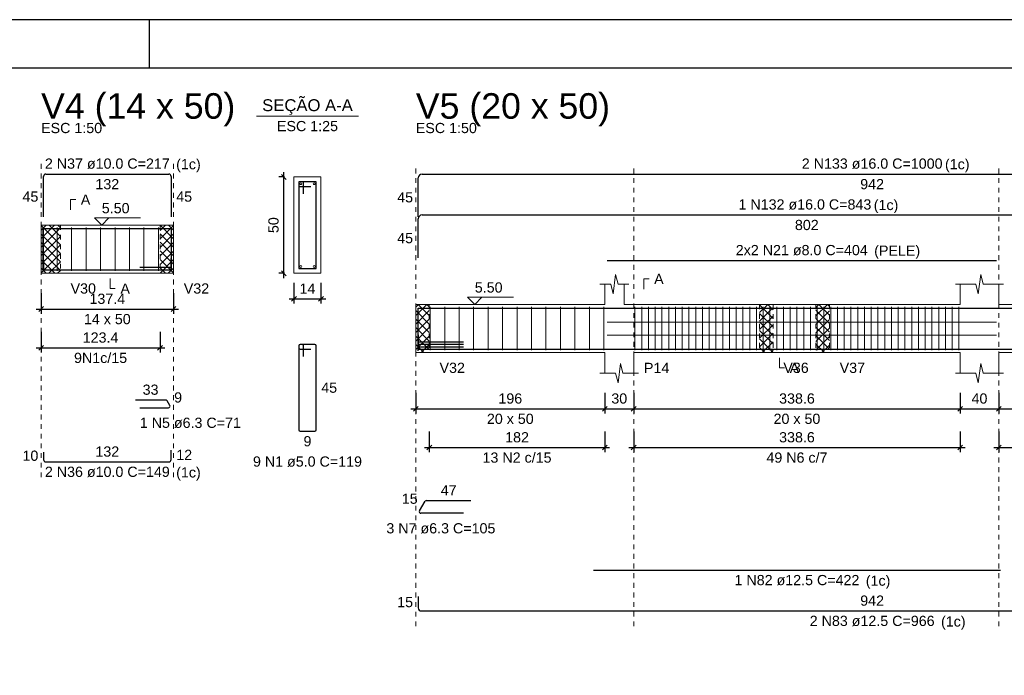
# Model space of a CAD drawing. Header units: millimetres. Extents: x 10 to 1250, y -62 to 528.
# Tile 812 of 909: x 710 to 731, y 178 to 192. Entities that reach past the tile are written whole.
import ezdxf

# ---------------------------------------------------------------- set-up
doc = ezdxf.new("R2010")
doc.units = ezdxf.units.MM
doc.header["$LTSCALE"] = 0.05
doc.linetypes.add('DOT', pattern=[6.35, 0, -6.35])
for name, color, linetype, lineweight in [('Descrição da armadura', 7, 'Continuous', 5), ('DT-Arm complementar', 5, 'Continuous', 5), ('DT-Barras na forma', 2, 'Continuous', 30), ('DT-Barras no corte', 5, 'Continuous', 5), ('DT-Barras rebatidas', 2, 'Continuous', 30), ('DT-Cotas', 9, 'Continuous', 5), ('DT-Forma', 5, 'Continuous', 5), ('DT-Hachura intersecção vigas', 9, 'Continuous', 5), ('DT-Pontilhado', 9, 'DOT', 5), ('DT-Textos', 7, 'Continuous', 5), ('DT-Título', 3, 'Continuous', 20), ('Textos armaduras', 7, 'Continuous', 5)]:
    doc.layers.add(name, color=color, linetype=linetype, lineweight=lineweight)
doc.layers.add('FOLHA_PADRÃO', color=7, linetype='Continuous')
doc.styles.add('Arial', font='arial.ttf')
doc.styles.get("Standard").update_dxf_attribs({"font": 'arial.ttf'})
doc.dimstyles.new('UM_25.000000', dxfattribs={"dimtxt": 0.18, "dimasz": 0.1, "dimexe": 0.1, "dimexo": 0.2, "dimgap": 0, "dimtad": 1, "dimtih": 1, "dimtoh": 1, "dimdec": 1, "dimlfac": 25, "dimzin": 0, "dimdsep": 46, "dimtxsty": 'Standard', "dimcen": 0.09, "dimdle": 0.1, "dimadec": 1, "dimazin": 2, "dimtfac": 1, "dimtdec": 4, "dimtofl": 0, "dimtmove": 0, "dimatfit": 3, "dimfxl": 1, "dimtolj": 1, "dimarcsym": 0})
doc.dimstyles.new('UM_50.000000', dxfattribs={"dimtxt": 0.18, "dimasz": 0.1, "dimexe": 0.1, "dimexo": 0.2, "dimgap": 0.1, "dimtad": 1, "dimdec": 1, "dimlfac": 50, "dimzin": 0, "dimdsep": 46, "dimtxsty": 'Standard', "dimblk": 'OBLIQUE', "dimcen": 0.09, "dimdle": 0.1, "dimadec": 1, "dimazin": 2, "dimtfac": 1, "dimtdec": 1, "dimtofl": 0, "dimtmove": 0, "dimatfit": 3, "dimldrblk": 'OBLIQUE', "dimfxl": 1, "dimtolj": 1, "dimarcsym": 1})
pattern_1 = [(45, (633.16522, 194.65806), (-0.08838835, 0.08838835), []), (135, (633.16522, 194.65806), (-0.08838835, -0.08838835), [])]

# ---------------------------------------------------------------- blocks, each defined once
blk = doc.blocks.new('_Oblique')
at = {"color": 0, "linetype": 'ByBlock', "lineweight": -2}
blk.add_line((-0.5, -0.5), (0.5, 0.5), dxfattribs=at)
blk = doc.blocks.new('*D1866')
at = {"layer": 'Defpoints', "color": 0, "transparency": 16777216}
for p in [(710.9, 186.609), (713.648, 186.609), (713.648, 186.079)]:
    blk.add_point(p, dxfattribs=at)
at = {"layer": 'DT-Cotas', "color": 0, "lineweight": -2, "transparency": 16777216}
for p, q in [((710.9, 186.409), (710.9, 185.979)), ((713.648, 186.409), (713.648, 185.979)), ((710.8, 186.079), (713.748, 186.079))]:
    blk.add_line(p, q, dxfattribs=at)
at = {"layer": 'DT-Cotas', "color": 0, "lineweight": -2, "transparency": 16777216, "xscale": 0.1, "yscale": 0.1, "zscale": 0.1, "rotation": 180}
blk.add_blockref('_Oblique', (710.9, 186.079), dxfattribs=at)
at = {"layer": 'DT-Cotas', "color": 0, "lineweight": -2, "transparency": 16777216, "xscale": 0.1, "yscale": 0.1, "zscale": 0.1}
blk.add_blockref('_Oblique', (713.648, 186.079), dxfattribs=at)
at = {"layer": 'DT-Cotas', "transparency": 16777216, "insert": (712.274, 186.291), "char_height": 0.2118, "attachment_point": 5, "rotation": 0.0057, "style": 'Arial'}
blk.add_mtext('\\A1;137.4', dxfattribs=at)
blk = doc.blocks.new('*D1867')
at = {"layer": 'Defpoints', "color": 0, "transparency": 16777216}
for p in [(710.9, 185.804), (713.368, 185.804), (713.368, 185.274)]:
    blk.add_point(p, dxfattribs=at)
at = {"layer": 'DT-Cotas', "color": 0, "lineweight": -2, "transparency": 16777216}
for p, q in [((710.9, 185.604), (710.9, 185.174)), ((713.368, 185.604), (713.368, 185.174)), ((710.8, 185.274), (713.468, 185.274))]:
    blk.add_line(p, q, dxfattribs=at)
at = {"layer": 'DT-Cotas', "color": 0, "lineweight": -2, "transparency": 16777216, "xscale": 0.1, "yscale": 0.1, "zscale": 0.1, "rotation": 180}
blk.add_blockref('_Oblique', (710.9, 185.274), dxfattribs=at)
at = {"layer": 'DT-Cotas', "color": 0, "lineweight": -2, "transparency": 16777216, "xscale": 0.1, "yscale": 0.1, "zscale": 0.1}
blk.add_blockref('_Oblique', (713.368, 185.274), dxfattribs=at)
at = {"layer": 'DT-Cotas', "transparency": 16777216, "insert": (712.134, 185.486), "char_height": 0.2118, "attachment_point": 5, "rotation": 0.0057, "style": 'Arial'}
blk.add_mtext('\\A1;123.4', dxfattribs=at)
blk = doc.blocks.new('*D1868')
at = {"layer": 'Defpoints', "color": 0, "transparency": 16777216}
for p in [(715.934, 188.82), (716.146, 188.82), (716.146, 186.82)]:
    blk.add_point(p, dxfattribs=at)
at = {"layer": 'DT-Cotas', "color": 0, "lineweight": -2, "transparency": 16777216}
for p, q in [((715.934, 186.72), (715.934, 188.92)), ((715.946, 188.82), (715.834, 188.82)), ((715.946, 186.82), (715.834, 186.82))]:
    blk.add_line(p, q, dxfattribs=at)
at = {"layer": 'DT-Cotas', "color": 0, "lineweight": -2, "transparency": 16777216, "xscale": 0.1, "yscale": 0.1, "zscale": 0.1}
for p, rotation in [((715.934, 188.82), 90), ((715.934, 186.82), 270)]:
    blk.add_blockref('_Oblique', p, dxfattribs=dict(at, rotation=rotation))
at = {"layer": 'DT-Cotas', "transparency": 16777216, "insert": (715.722, 187.82), "char_height": 0.2118, "attachment_point": 5, "rotation": 90, "style": 'Arial'}
blk.add_mtext('\\A1;50', dxfattribs=at)
blk = doc.blocks.new('*D1869')
at = {"layer": 'Defpoints', "color": 0, "transparency": 16777216}
for p in [(716.146, 186.82), (716.706, 186.82), (716.706, 186.291)]:
    blk.add_point(p, dxfattribs=at)
at = {"layer": 'DT-Cotas', "color": 0, "lineweight": -2, "transparency": 16777216}
for p, q in [((716.146, 186.62), (716.146, 186.191)), ((716.706, 186.62), (716.706, 186.191)), ((716.046, 186.291), (716.806, 186.291))]:
    blk.add_line(p, q, dxfattribs=at)
at = {"layer": 'DT-Cotas', "color": 0, "lineweight": -2, "transparency": 16777216, "xscale": 0.1, "yscale": 0.1, "zscale": 0.1, "rotation": 180}
blk.add_blockref('_Oblique', (716.146, 186.291), dxfattribs=at)
at = {"layer": 'DT-Cotas', "color": 0, "lineweight": -2, "transparency": 16777216, "xscale": 0.1, "yscale": 0.1, "zscale": 0.1}
blk.add_blockref('_Oblique', (716.706, 186.291), dxfattribs=at)
at = {"layer": 'DT-Cotas', "transparency": 16777216, "insert": (716.426, 186.503), "char_height": 0.2118, "attachment_point": 5, "rotation": 0.0057, "style": 'Arial'}
blk.add_mtext('\\A1;14', dxfattribs=at)
blk = doc.blocks.new('*D1870')
at = {"layer": 'Defpoints', "color": 0, "transparency": 16777216}
for p in [(718.673, 184.539), (722.593, 184.539), (722.593, 184.009)]:
    blk.add_point(p, dxfattribs=at)
at = {"layer": 'DT-Cotas', "color": 0, "lineweight": -2, "transparency": 16777216}
for p, q in [((718.673, 184.339), (718.673, 183.909)), ((722.593, 184.339), (722.593, 183.909)), ((718.573, 184.009), (722.693, 184.009))]:
    blk.add_line(p, q, dxfattribs=at)
at = {"layer": 'DT-Cotas', "color": 0, "lineweight": -2, "transparency": 16777216, "xscale": 0.1, "yscale": 0.1, "zscale": 0.1, "rotation": 180}
blk.add_blockref('_Oblique', (718.673, 184.009), dxfattribs=at)
at = {"layer": 'DT-Cotas', "color": 0, "lineweight": -2, "transparency": 16777216, "xscale": 0.1, "yscale": 0.1, "zscale": 0.1}
blk.add_blockref('_Oblique', (722.593, 184.009), dxfattribs=at)
at = {"layer": 'DT-Cotas', "transparency": 16777216, "insert": (720.633, 184.221), "char_height": 0.2118, "attachment_point": 5, "rotation": 0.0057, "style": 'Arial'}
blk.add_mtext('\\A1;196', dxfattribs=at)
blk = doc.blocks.new('*D1871')
at = {"layer": 'Defpoints', "color": 0, "transparency": 16777216}
for p in [(722.593, 184.539), (723.193, 184.539), (723.193, 184.009)]:
    blk.add_point(p, dxfattribs=at)
at = {"layer": 'DT-Cotas', "color": 0, "lineweight": -2, "transparency": 16777216}
for p, q in [((722.593, 184.339), (722.593, 183.909)), ((723.193, 184.339), (723.193, 183.909)), ((722.493, 184.009), (723.293, 184.009))]:
    blk.add_line(p, q, dxfattribs=at)
at = {"layer": 'DT-Cotas', "color": 0, "lineweight": -2, "transparency": 16777216, "xscale": 0.1, "yscale": 0.1, "zscale": 0.1, "rotation": 180}
blk.add_blockref('_Oblique', (722.593, 184.009), dxfattribs=at)
at = {"layer": 'DT-Cotas', "color": 0, "lineweight": -2, "transparency": 16777216, "xscale": 0.1, "yscale": 0.1, "zscale": 0.1}
blk.add_blockref('_Oblique', (723.193, 184.009), dxfattribs=at)
at = {"layer": 'DT-Cotas', "transparency": 16777216, "insert": (722.893, 184.221), "char_height": 0.2118, "attachment_point": 5, "rotation": 0.0057, "style": 'Arial'}
blk.add_mtext('\\A1;30', dxfattribs=at)
blk = doc.blocks.new('*D1872')
at = {"layer": 'Defpoints', "color": 0, "transparency": 16777216}
for p in [(723.193, 184.539), (729.965, 184.539), (729.965, 184.009)]:
    blk.add_point(p, dxfattribs=at)
at = {"layer": 'DT-Cotas', "color": 0, "lineweight": -2, "transparency": 16777216}
for p, q in [((723.193, 184.339), (723.193, 183.909)), ((729.965, 184.339), (729.965, 183.909)), ((723.093, 184.009), (730.065, 184.009))]:
    blk.add_line(p, q, dxfattribs=at)
at = {"layer": 'DT-Cotas', "color": 0, "lineweight": -2, "transparency": 16777216, "xscale": 0.1, "yscale": 0.1, "zscale": 0.1, "rotation": 180}
blk.add_blockref('_Oblique', (723.193, 184.009), dxfattribs=at)
at = {"layer": 'DT-Cotas', "color": 0, "lineweight": -2, "transparency": 16777216, "xscale": 0.1, "yscale": 0.1, "zscale": 0.1}
blk.add_blockref('_Oblique', (729.965, 184.009), dxfattribs=at)
at = {"layer": 'DT-Cotas', "transparency": 16777216, "insert": (726.579, 184.221), "char_height": 0.2118, "attachment_point": 5, "rotation": 0.0057, "style": 'Arial'}
blk.add_mtext('\\A1;338.6', dxfattribs=at)
blk = doc.blocks.new('*D1873')
at = {"layer": 'Defpoints', "color": 0, "transparency": 16777216}
for p in [(729.965, 184.539), (730.765, 184.539), (730.765, 184.009)]:
    blk.add_point(p, dxfattribs=at)
at = {"layer": 'DT-Cotas', "color": 0, "lineweight": -2, "transparency": 16777216}
for p, q in [((729.965, 184.339), (729.965, 183.909)), ((730.765, 184.339), (730.765, 183.909)), ((729.865, 184.009), (730.865, 184.009))]:
    blk.add_line(p, q, dxfattribs=at)
at = {"layer": 'DT-Cotas', "color": 0, "lineweight": -2, "transparency": 16777216, "xscale": 0.1, "yscale": 0.1, "zscale": 0.1, "rotation": 180}
blk.add_blockref('_Oblique', (729.965, 184.009), dxfattribs=at)
at = {"layer": 'DT-Cotas', "color": 0, "lineweight": -2, "transparency": 16777216, "xscale": 0.1, "yscale": 0.1, "zscale": 0.1}
blk.add_blockref('_Oblique', (730.765, 184.009), dxfattribs=at)
at = {"layer": 'DT-Cotas', "transparency": 16777216, "insert": (730.365, 184.221), "char_height": 0.2118, "attachment_point": 5, "rotation": 0.0057, "style": 'Arial'}
blk.add_mtext('\\A1;40', dxfattribs=at)
blk = doc.blocks.new('*D1874')
at = {"layer": 'Defpoints', "color": 0, "transparency": 16777216}
for p in [(730.765, 184.539), (737.605, 184.539), (737.605, 184.009)]:
    blk.add_point(p, dxfattribs=at)
at = {"layer": 'DT-Cotas', "color": 0, "lineweight": -2, "transparency": 16777216}
for p, q in [((730.765, 184.339), (730.765, 183.909)), ((737.605, 184.339), (737.605, 183.909)), ((730.665, 184.009), (737.705, 184.009))]:
    blk.add_line(p, q, dxfattribs=at)
at = {"layer": 'DT-Cotas', "color": 0, "lineweight": -2, "transparency": 16777216, "xscale": 0.1, "yscale": 0.1, "zscale": 0.1, "rotation": 180}
blk.add_blockref('_Oblique', (730.765, 184.009), dxfattribs=at)
at = {"layer": 'DT-Cotas', "color": 0, "lineweight": -2, "transparency": 16777216, "xscale": 0.1, "yscale": 0.1, "zscale": 0.1}
blk.add_blockref('_Oblique', (737.605, 184.009), dxfattribs=at)
at = {"layer": 'DT-Cotas', "transparency": 16777216, "insert": (734.185, 184.221), "char_height": 0.2118, "attachment_point": 5, "rotation": 0.0057, "style": 'Arial'}
blk.add_mtext('\\A1;342', dxfattribs=at)
blk = doc.blocks.new('*D1875')
at = {"layer": 'Defpoints', "color": 0, "transparency": 16777216}
for p in [(718.953, 183.734), (722.593, 183.734), (722.593, 183.205)]:
    blk.add_point(p, dxfattribs=at)
at = {"layer": 'DT-Cotas', "color": 0, "lineweight": -2, "transparency": 16777216}
for p, q in [((718.953, 183.534), (718.953, 183.105)), ((722.593, 183.534), (722.593, 183.105)), ((718.853, 183.205), (722.693, 183.205))]:
    blk.add_line(p, q, dxfattribs=at)
at = {"layer": 'DT-Cotas', "color": 0, "lineweight": -2, "transparency": 16777216, "xscale": 0.1, "yscale": 0.1, "zscale": 0.1, "rotation": 180}
blk.add_blockref('_Oblique', (718.953, 183.205), dxfattribs=at)
at = {"layer": 'DT-Cotas', "color": 0, "lineweight": -2, "transparency": 16777216, "xscale": 0.1, "yscale": 0.1, "zscale": 0.1}
blk.add_blockref('_Oblique', (722.593, 183.205), dxfattribs=at)
at = {"layer": 'DT-Cotas', "transparency": 16777216, "insert": (720.773, 183.416), "char_height": 0.2118, "attachment_point": 5, "rotation": 0.0057, "style": 'Arial'}
blk.add_mtext('\\A1;182', dxfattribs=at)
blk = doc.blocks.new('*D1876')
at = {"layer": 'Defpoints', "color": 0, "transparency": 16777216}
for p in [(723.193, 183.734), (729.965, 183.734), (729.965, 183.205)]:
    blk.add_point(p, dxfattribs=at)
at = {"layer": 'DT-Cotas', "color": 0, "lineweight": -2, "transparency": 16777216}
for p, q in [((723.193, 183.534), (723.193, 183.105)), ((729.965, 183.534), (729.965, 183.105)), ((723.093, 183.205), (730.065, 183.205))]:
    blk.add_line(p, q, dxfattribs=at)
at = {"layer": 'DT-Cotas', "color": 0, "lineweight": -2, "transparency": 16777216, "xscale": 0.1, "yscale": 0.1, "zscale": 0.1, "rotation": 180}
blk.add_blockref('_Oblique', (723.193, 183.205), dxfattribs=at)
at = {"layer": 'DT-Cotas', "color": 0, "lineweight": -2, "transparency": 16777216, "xscale": 0.1, "yscale": 0.1, "zscale": 0.1}
blk.add_blockref('_Oblique', (729.965, 183.205), dxfattribs=at)
at = {"layer": 'DT-Cotas', "transparency": 16777216, "insert": (726.579, 183.416), "char_height": 0.2118, "attachment_point": 5, "rotation": 0.0057, "style": 'Arial'}
blk.add_mtext('\\A1;338.6', dxfattribs=at)
blk = doc.blocks.new('*D1877')
at = {"layer": 'Defpoints', "color": 0, "transparency": 16777216}
for p in [(730.765, 183.734), (737.325, 183.734), (737.325, 183.205)]:
    blk.add_point(p, dxfattribs=at)
at = {"layer": 'DT-Cotas', "color": 0, "lineweight": -2, "transparency": 16777216}
for p, q in [((730.765, 183.534), (730.765, 183.105)), ((737.325, 183.534), (737.325, 183.105)), ((730.665, 183.205), (737.425, 183.205))]:
    blk.add_line(p, q, dxfattribs=at)
at = {"layer": 'DT-Cotas', "color": 0, "lineweight": -2, "transparency": 16777216, "xscale": 0.1, "yscale": 0.1, "zscale": 0.1, "rotation": 180}
blk.add_blockref('_Oblique', (730.765, 183.205), dxfattribs=at)
at = {"layer": 'DT-Cotas', "color": 0, "lineweight": -2, "transparency": 16777216, "xscale": 0.1, "yscale": 0.1, "zscale": 0.1}
blk.add_blockref('_Oblique', (737.325, 183.205), dxfattribs=at)
at = {"layer": 'DT-Cotas', "transparency": 16777216, "insert": (734.045, 183.416), "char_height": 0.2118, "attachment_point": 5, "rotation": 0.0057, "style": 'Arial'}
blk.add_mtext('\\A1;328', dxfattribs=at)
blk = doc.blocks.new('A1EST. 1500')
at = {"layer": 'FOLHA_PADRÃO', "color": 1, "linetype": 'Continuous'}
for p, q in [((150.008, 59.4), (0, 59.4)), ((77.5, 59.4), (77.5, 58.4))]:
    blk.add_line(p, q, dxfattribs=at)
at = {"layer": 'FOLHA_PADRÃO', "color": 6, "linetype": 'Continuous'}
blk.add_lwpolyline([(149, 58.4), (149, 1), (1, 1), (1, 58.4), (149, 58.4)], dxfattribs=at)

msp = doc.modelspace()

# ---------------------------------------------------------------- hatches: boundary and pattern name
at = {"layer": 'DT-Hachura intersecção vigas', "linetype": 'Continuous'}
h = msp.add_hatch(dxfattribs=at)
h.set_pattern_fill('ANSI37', color=256, style=0)
h.set_pattern_definition(pattern_1)
h.paths.add_polyline_path([(710.9003, 186.8203), (711.3003, 186.8203), (711.3003, 187.8203), (710.9003, 187.8203), (710.9003, 186.8203)])
h = msp.add_hatch(dxfattribs=at)
h.set_pattern_fill('ANSI37', color=256, style=0)
h.set_pattern_definition(pattern_1)
h.paths.add_polyline_path([(713.3683, 186.8203), (713.6483, 186.8203), (713.6483, 187.8203), (713.3683, 187.8203), (713.3683, 186.8203)])
h = msp.add_hatch(dxfattribs=at)
h.set_pattern_fill('ANSI37', color=256, style=0)
h.set_pattern_definition(pattern_1)
h.paths.add_polyline_path([(718.673, 185.1743), (718.953, 185.1743), (718.953, 186.1743), (718.673, 186.1743), (718.673, 185.1743)])
h = msp.add_hatch(dxfattribs=at)
h.set_pattern_fill('ANSI37', color=256, style=0)
h.set_pattern_definition(pattern_1)
h.paths.add_polyline_path([(725.805, 185.1743), (726.085, 185.1743), (726.085, 186.1743), (725.805, 186.1743), (725.805, 185.1743)])
h = msp.add_hatch(dxfattribs=at)
h.set_pattern_fill('ANSI37', color=256, style=0)
h.set_pattern_definition(pattern_1)
h.paths.add_polyline_path([(726.973, 185.1743), (727.253, 185.1743), (727.253, 186.1743), (726.973, 186.1743), (726.973, 185.1743)])

# ---------------------------------------------------------------- linework, layer by layer
at = {"layer": 'DT-Arm complementar'}
for p, q in [((710.9343, 186.8703), (710.9343, 187.7703)), ((711.2343, 186.8703), (711.2343, 187.7703)), ((711.5343, 186.8703), (711.5343, 187.7703)), ((711.8343, 186.8703), (711.8343, 187.7703)), ((712.1343, 186.8703), (712.1343, 187.7703)), ((712.4343, 186.8703), (712.4343, 187.7703)), ((712.7343, 186.8703), (712.7343, 187.7703)), ((713.0343, 186.8703), (713.0343, 187.7703)), ((713.3343, 186.8703), (713.3343, 187.7703)), ((718.973, 185.2243), (718.973, 186.1243)), ((719.273, 185.2243), (719.273, 186.1243)), ((719.573, 185.2243), (719.573, 186.1243)), ((719.873, 185.2243), (719.873, 186.1243)), ((720.173, 185.2243), (720.173, 186.1243)), ((720.473, 185.2243), (720.473, 186.1243)), ((720.773, 185.2243), (720.773, 186.1243)), ((721.073, 185.2243), (721.073, 186.1243)), ((721.373, 185.2243), (721.373, 186.1243)), ((721.673, 185.2243), (721.673, 186.1243)), ((721.973, 185.2243), (721.973, 186.1243)), ((722.273, 185.2243), (722.273, 186.1243)), ((722.573, 185.2243), (722.573, 186.1243)), ((723.219, 185.2243), (723.219, 186.1243)), ((723.359, 185.2243), (723.359, 186.1243)), ((723.499, 185.2243), (723.499, 186.1243)), ((723.639, 185.2243), (723.639, 186.1243)), ((723.779, 185.2243), (723.779, 186.1243)), ((723.919, 185.2243), (723.919, 186.1243)), ((724.059, 185.2243), (724.059, 186.1243)), ((724.199, 185.2243), (724.199, 186.1243)), ((724.339, 185.2243), (724.339, 186.1243)), ((724.479, 185.2243), (724.479, 186.1243)), ((724.619, 185.2243), (724.619, 186.1243)), ((724.759, 185.2243), (724.759, 186.1243)), ((724.899, 185.2243), (724.899, 186.1243)), ((725.039, 185.2243), (725.039, 186.1243)), ((725.179, 185.2243), (725.179, 186.1243)), ((725.319, 185.2243), (725.319, 186.1243)), ((725.459, 185.2243), (725.459, 186.1243)), ((725.599, 185.2243), (725.599, 186.1243)), ((725.739, 185.2243), (725.739, 186.1243)), ((725.879, 185.2243), (725.879, 186.1243)), ((726.019, 185.2243), (726.019, 186.1243)), ((726.159, 185.2243), (726.159, 186.1243)), ((726.299, 185.2243), (726.299, 186.1243)), ((726.439, 185.2243), (726.439, 186.1243)), ((726.579, 185.2243), (726.579, 186.1243)), ((726.719, 185.2243), (726.719, 186.1243)), ((726.859, 185.2243), (726.859, 186.1243)), ((726.999, 185.2243), (726.999, 186.1243)), ((727.139, 185.2243), (727.139, 186.1243)), ((727.279, 185.2243), (727.279, 186.1243)), ((727.419, 185.2243), (727.419, 186.1243)), ((727.559, 185.2243), (727.559, 186.1243)), ((727.699, 185.2243), (727.699, 186.1243)), ((727.839, 185.2243), (727.839, 186.1243)), ((727.979, 185.2243), (727.979, 186.1243)), ((728.119, 185.2243), (728.119, 186.1243)), ((728.259, 185.2243), (728.259, 186.1243)), ((728.399, 185.2243), (728.399, 186.1243)), ((728.539, 185.2243), (728.539, 186.1243)), ((728.679, 185.2243), (728.679, 186.1243)), ((728.819, 185.2243), (728.819, 186.1243)), ((728.959, 185.2243), (728.959, 186.1243)), ((729.099, 185.2243), (729.099, 186.1243)), ((729.239, 185.2243), (729.239, 186.1243)), ((729.379, 185.2243), (729.379, 186.1243)), ((729.519, 185.2243), (729.519, 186.1243)), ((729.659, 185.2243), (729.659, 186.1243)), ((729.799, 185.2243), (729.799, 186.1243)), ((729.939, 185.2243), (729.939, 186.1243)), ((722.643, 185.8071), (730.715, 185.8071)), ((722.643, 185.5345), (730.715, 185.5345))]:
    msp.add_line(p, q, dxfattribs=at)
at = {"layer": 'DT-Barras na forma'}
for p, q in [((716.3459, 188.7203), (716.2459, 188.7203)), ((716.2459, 188.7203), (716.2459, 186.9203)), ((716.6059, 188.7203), (716.2459, 188.7203)), ((716.2459, 188.7203), (716.2459, 188.6203)), ((716.3459, 188.4703), (716.3459, 188.7203)), ((716.6059, 186.9203), (716.6059, 188.7203)), ((716.2459, 188.6203), (716.4959, 188.6203)), ((713.5983, 186.9407), (712.948, 186.9407)), ((716.2459, 186.9203), (716.6059, 186.9203)), ((718.723, 185.398), (719.6637, 185.398)), ((718.723, 185.3476), (719.6637, 185.3476)), ((718.723, 185.2972), (719.6637, 185.2972))]:
    msp.add_line(p, q, dxfattribs=at)
for points in [[(710.9503, 186.8603), (710.9503, 187.7503), (713.5983, 187.7503), (713.5983, 186.8603)], [(710.9503, 187.0903), (710.9503, 186.8903), (713.5983, 186.8903), (713.5983, 187.1303)], [(718.723, 185.2083), (718.723, 186.0983), (734.765, 186.0983)], [(718.723, 185.2083), (718.723, 186.0983), (737.555, 186.0983), (737.555, 185.7001)], [(718.723, 185.5468), (718.723, 185.2468), (737.555, 185.2468), (737.555, 185.5468)], [(722.359, 185.2468), (730.7989, 185.2468)]]:
    msp.add_lwpolyline(points, dxfattribs=at)
at = {"layer": 'DT-Barras no corte'}
for centre in [(716.2859, 188.6803), (716.5659, 188.6803), (716.2859, 186.9603), (716.5659, 186.9603)]:
    msp.add_circle(centre, 0.02, dxfattribs=at)
at = {"layer": 'DT-Barras rebatidas'}
for p, q in [((710.9503, 187.9899), (710.9503, 188.8299)), ((711.0003, 188.8799), (713.5483, 188.8799)), ((713.5983, 188.8299), (713.5983, 187.9899)), ((718.723, 187.9899), (718.723, 188.7999)), ((718.803, 188.8799), (737.475, 188.8799)), ((718.723, 187.1427), (718.723, 187.9527)), ((718.803, 188.0327), (734.765, 188.0327)), ((722.643, 187.085), (730.715, 187.085)), ((716.2459, 185.3136), (716.2459, 183.5736)), ((716.2459, 185.3136), (716.2459, 185.2736)), ((716.3159, 185.3436), (716.2759, 185.3436)), ((716.5759, 185.3436), (716.2759, 185.3436)), ((716.2759, 185.2436), (716.4959, 185.2436)), ((716.3459, 185.0936), (716.3459, 185.3136)), ((716.6059, 183.5736), (716.6059, 185.3136)), ((713.4875, 184.1904), (712.8554, 184.1904)), ((712.948, 184.03), (713.5438, 184.03)), ((713.571, 184.0773), (713.5148, 184.1746)), ((716.2759, 183.5436), (716.5759, 183.5436)), ((710.9503, 183.1069), (710.9503, 182.9569)), ((713.5983, 182.9569), (713.5983, 183.1469)), ((711.0003, 182.9069), (713.5483, 182.9069)), ((718.7502, 181.8876), (718.8665, 182.0889)), ((718.8938, 182.1047), (719.8163, 182.1047)), ((719.6637, 181.8404), (718.7775, 181.8404)), ((722.359, 180.6598), (730.7989, 180.6598)), ((718.723, 180.1126), (718.723, 179.8751)), ((718.7855, 179.8126), (737.4925, 179.8126))]:
    msp.add_line(p, q, dxfattribs=at)
for centre, radius, start, end in [((711.0003, 188.8299), 0.05, 90, 180), ((713.5483, 188.8299), 0.05, 0, 90), ((718.803, 188.7999), 0.08, 90, 180), ((718.803, 187.9527), 0.08, 90, 180), ((716.2759, 185.3136), 0.03, 90, 180), ((716.2759, 185.3136), 0.03, 90, 180), ((716.2759, 185.2736), 0.03, 180, 270), ((716.3159, 185.3136), 0.03, 0, 90), ((716.5759, 185.3136), 0.03, 0, 90), ((713.4875, 184.1589), 0.0315, 30, 90), ((713.5438, 184.0615), 0.0315, 270, 30), ((716.2759, 183.5736), 0.03, 180, 270), ((716.5759, 183.5736), 0.03, 270, 0), ((711.0003, 182.9569), 0.05, 180, 270), ((713.5483, 182.9569), 0.05, 270, 0), ((718.8938, 182.0732), 0.0315, 90, 150), ((718.7775, 181.8719), 0.0315, 150, 270), ((718.7855, 179.8751), 0.0625, 180, 270)]:
    msp.add_arc(centre, radius, start, end, dxfattribs=at)
at = {"layer": 'DT-Forma'}
for p, q in [((716.7059, 188.8203), (716.1459, 188.8203)), ((716.1459, 188.8203), (716.1459, 188.8203)), ((716.1459, 188.8203), (716.1459, 186.8203)), ((716.7059, 186.8203), (716.7059, 188.8203)), ((716.7059, 188.8203), (716.7059, 188.8203)), ((710.9003, 187.8203), (711.3003, 187.8203)), ((711.3003, 187.8203), (713.3683, 187.8203)), ((713.3683, 187.8203), (713.6483, 187.8203)), ((710.9003, 186.8203), (711.3003, 186.8203)), ((711.3003, 186.8203), (713.3683, 186.8203)), ((713.3683, 186.8203), (713.6483, 186.8203)), ((716.1459, 186.8203), (716.7059, 186.8203)), ((716.1459, 186.8203), (716.1459, 186.8203)), ((716.7059, 186.8203), (716.7059, 186.8203)), ((722.768, 186.3979), (722.818, 186.7979)), ((722.818, 186.7979), (722.868, 186.5979)), ((730.34, 186.3979), (730.39, 186.7979)), ((730.39, 186.7979), (730.44, 186.5979)), ((722.493, 186.5979), (722.718, 186.5979)), ((722.593, 186.1743), (722.593, 186.5979)), ((722.718, 186.5979), (722.768, 186.3979)), ((722.868, 186.5979), (723.093, 186.5979)), ((722.993, 186.5979), (722.993, 186.1743)), ((729.865, 186.5979), (730.29, 186.5979)), ((729.965, 186.1743), (729.965, 186.5979)), ((730.29, 186.5979), (730.34, 186.3979)), ((730.44, 186.5979), (730.865, 186.5979)), ((730.765, 186.5979), (730.765, 186.1743)), ((718.673, 186.1743), (718.953, 186.1743)), ((718.953, 186.1743), (722.593, 186.1743)), ((722.993, 186.1743), (725.805, 186.1743)), ((725.805, 186.1743), (726.085, 186.1743)), ((726.085, 186.1743), (726.973, 186.1743)), ((726.973, 186.1743), (727.253, 186.1743)), ((727.253, 186.1743), (729.965, 186.1743)), ((730.765, 186.1743), (737.325, 186.1743)), ((718.673, 185.1743), (718.953, 185.1743)), ((718.953, 185.1743), (722.593, 185.1743)), ((722.593, 185.1743), (722.593, 184.7507)), ((723.193, 184.7507), (723.193, 185.1743)), ((723.193, 185.1743), (725.805, 185.1743)), ((725.805, 185.1743), (726.085, 185.1743)), ((726.085, 185.1743), (726.973, 185.1743)), ((726.973, 185.1743), (727.253, 185.1743)), ((727.253, 185.1743), (729.965, 185.1743)), ((729.965, 185.1743), (729.965, 184.7507)), ((730.765, 184.7507), (730.765, 185.1743)), ((730.765, 185.1743), (737.325, 185.1743)), ((722.868, 184.5507), (722.918, 184.9507)), ((722.918, 184.9507), (722.968, 184.7507)), ((730.34, 184.5507), (730.39, 184.9507)), ((730.39, 184.9507), (730.44, 184.7507)), ((722.493, 184.7507), (722.818, 184.7507)), ((722.818, 184.7507), (722.868, 184.5507)), ((722.968, 184.7507), (723.293, 184.7507)), ((729.865, 184.7507), (730.29, 184.7507)), ((730.29, 184.7507), (730.34, 184.5507)), ((730.44, 184.7507), (730.865, 184.7507))]:
    msp.add_line(p, q, dxfattribs=at)
at = {"layer": 'DT-Forma', "linetype": 'Continuous'}
for p, q in [((710.9003, 186.8203), (710.9003, 187.8203)), ((713.6483, 187.8203), (713.6483, 186.8203)), ((718.673, 185.1743), (718.673, 186.1743))]:
    msp.add_line(p, q, dxfattribs=at)
at = {"layer": 'DT-Pontilhado', "ltscale": 0.2}
for p, q in [((710.9003, 182.5892), (710.9003, 189.0917)), ((713.6483, 182.5892), (713.6483, 189.0917)), ((718.673, 179.4949), (718.673, 189.0917)), ((723.193, 179.4949), (723.193, 189.0917)), ((730.765, 179.4949), (730.765, 189.0917)), ((711.3003, 187.8203), (711.3003, 186.8203)), ((713.3683, 187.8203), (713.3683, 186.8203)), ((718.953, 186.1743), (718.953, 185.1743)), ((725.805, 186.1743), (725.805, 185.1743)), ((726.085, 186.1743), (726.085, 185.1743)), ((726.973, 186.1743), (726.973, 185.1743)), ((727.253, 186.1743), (727.253, 185.1743))]:
    msp.add_line(p, q, dxfattribs=at)
at = {"layer": 'DT-Textos'}
msp.add_line((715.3669, 190.0852), (717.4849, 190.0852), dxfattribs=at)
for points in [[(711.5121, 188.138), (711.5121, 188.3498), (711.618, 188.3498)], [(712.3079, 187.9686), (712.1596, 187.8203), (712.0114, 187.9686), (712.9645, 187.9686)], [(712.3343, 186.7144), (712.3343, 186.5026), (712.4402, 186.5026)], [(723.4048, 186.492), (723.4048, 186.7038), (723.5107, 186.7038)], [(720.045, 186.3226), (719.8967, 186.1743), (719.7484, 186.3226), (720.7015, 186.3226)], [(726.217, 185.0684), (726.217, 184.8566), (726.3229, 184.8566)]]:
    msp.add_lwpolyline(points, dxfattribs=at)

# ---------------------------------------------------------------- block references
msp.add_blockref('A1EST. 1500', (635.6409, 132.6844))

# ---------------------------------------------------------------- texts
at = {"layer": 'Descrição da armadura', "linetype": 'Continuous', "char_height": 0.2118, "line_spacing_factor": 0.798, "style": 'Arial'}
for s, insert, width, attachment_point in [('2 N37 ø10.0 C=217', (712.2743, 188.9858), 5.194653, 8), ('2 N133 ø16.0 C=1000', (728.139, 188.9858), 5.854558, 8), ('1 N132 ø16.0 C=843', (726.744, 188.1386), 5.524605, 8), ('2x2 N21 ø8.0 C=404', (726.679, 187.1909), 5.491291, 8), ('9N1c/15', (712.1343, 184.9565), 2.209726, 8), ('1 N5 ø6.3 C=71', (712.948, 183.6064), 4.204795, 7), ('9 N1 ø5.0 C=119', (716.4259, 182.8023), 4.534748, 8), ('13 N2 c/15', (720.773, 182.8869), 2.869342, 8), ('49 N6 c/7', (726.579, 182.8869), 2.539389, 8), ('2 N36 ø10.0 C=149', (712.2743, 182.5892), 5.194653, 8), ('3 N7 ø6.3 C=105', (719.1933, 181.4168), 4.534748, 8), ('1 N82 ø12.5 C=422', (726.579, 180.3421), 5.194653, 8), ('2 N83 ø12.5 C=966', (728.139, 179.4949), 5.194653, 8)]:
    msp.add_mtext(s, dxfattribs=dict(at, insert=insert, width=width, attachment_point=attachment_point))
at = {"layer": 'DT-Textos', "line_spacing_factor": 0.798, "style": 'Arial'}
for s, insert, char_height, width, attachment_point in [('SEÇÃO A-A', (716.4262, 190.1101), 0.2471, 4.254532, 8), ('ESC 1:50', (710.9003, 189.7271), 0.2118, 2.507973, 7), ('ESC 1:25', (716.4259, 189.7675), 0.2118, 2.507973, 8), ('ESC 1:50', (718.673, 189.7271), 0.2118, 2.507973, 7), ('(1c)', (713.7022, 188.9161), 0.2118, 1.009083, 7), ('(1c)', (729.6492, 188.9161), 0.2118, 1.009083, 7), ('A', (711.7239, 188.2439), 0.2118, 0.390816, 7), ('5.50', (712.1596, 188.0639), 0.2118, 1.140404, 7), ('(1c)', (728.1722, 188.0691), 0.2118, 1.009083, 7), ('A', (723.6166, 186.5979), 0.2118, 0.390816, 7), ('V30', (711.5121, 186.3967), 0.2118, 1.042557, 7), ('A', (712.5461, 186.3967), 0.2118, 0.390816, 7), ('V32', (713.8601, 186.3967), 0.2118, 1.042557, 7), ('5.50', (719.8967, 186.4179), 0.2118, 1.140404, 7), ('14 x 50', (712.2743, 185.7613), 0.2118, 1.922035, 8), ('V32', (719.1648, 184.7507), 0.2118, 1.042557, 7), ('P14', (723.4048, 184.7507), 0.2118, 1.042557, 7), ('V36', (726.2968, 184.7507), 0.2118, 1.042557, 7), ('A', (726.4288, 184.7507), 0.2118, 0.390816, 7), ('V37', (727.4648, 184.7507), 0.2118, 1.042557, 7), ('20 x 50', (720.633, 183.6917), 0.2118, 1.922035, 8), ('20 x 50', (726.579, 183.6917), 0.2118, 1.922035, 8), ('(1c)', (713.7022, 182.5191), 0.2118, 1.009083, 7), ('(1c)', (728.0072, 180.2721), 0.2118, 1.009083, 7), ('(1c)', (729.5672, 179.4251), 0.2118, 1.009083, 7)]:
    msp.add_mtext(s, dxfattribs=dict(at, insert=insert, char_height=char_height, width=width, attachment_point=attachment_point))
at = {"layer": 'DT-Textos', "linetype": 'Continuous', "insert": (728.1812, 187.1211), "char_height": 0.2118, "width": 1.888561, "attachment_point": 7, "line_spacing_factor": 0.798, "style": 'Arial'}
msp.add_mtext('(PELE)', dxfattribs=at)
at = {"layer": 'DT-Título', "char_height": 0.5295, "width": 8.511353, "attachment_point": 7, "line_spacing_factor": 0.798, "style": 'Arial'}
for s, insert in [('V4 (14 x 50)', (710.9002, 189.8701)), ('V5 (20 x 50)', (718.6732, 189.8701))]:
    msp.add_mtext(s, dxfattribs=dict(at, insert=insert))
at = {"layer": 'Textos armaduras', "linetype": 'Continuous', "char_height": 0.2118, "attachment_point": 7, "line_spacing_factor": 0.798, "style": 'Arial'}
for s, insert, width in [('132', (712.0269, 188.5622), 0.989858), ('942', (727.8915, 188.5622), 0.989858), ('45', (710.5145, 188.304), 0.659905), ('45', (713.7042, 188.304), 0.659905), ('45', (718.2871, 188.289), 0.659905), ('802', (726.5365, 187.715), 0.989858), ('45', (718.2871, 187.4418), 0.659905), ('33', (713.0065, 184.2963), 0.659905), ('45', (716.7118, 184.3377), 0.659905), ('9', (713.6599, 184.1352), 0.329953), ('9', (716.3435, 183.2259), 0.329953), ('10', (710.5145, 182.926), 0.659905), ('132', (712.0269, 183.0128), 0.989858), ('12', (713.7042, 182.946), 0.659905), ('47', (719.19, 182.2106), 0.659905), ('15', (718.3821, 182.0332), 0.659905), ('15', (718.2871, 179.8879), 0.659905), ('942', (727.8915, 179.9185), 0.989858)]:
    msp.add_mtext(s, dxfattribs=dict(at, insert=insert, width=width))

# ---------------------------------------------------------------- dimensions: what is measured, and where the dimension line sits
at = {"layer": 'DT-Cotas'}
dim = msp.add_linear_dim(base=(715.9341, 188.8203), p1=(716.1459, 186.8203), p2=(716.1459, 188.8203), angle=90, dimstyle='UM_25.000000', override={"dimtxt": 0.2118, "dimasz": 0.1, "dimexe": 0.1, "dimexo": 0.2, "dimtad": 1, "dimtih": 0, "dimtoh": 0, "dimdec": 1, "dimlfac": 25, "dimzin": 8, "dimtxsty": 'Arial', "dimblk": 'Oblique', "dimblk1": 'Oblique', "dimblk2": 'Oblique', "dimsah": 1, "dimdle": 0.1, "dimse1": 0, "dimse2": 0, "dimclrt": 256, "dimadec": 1, "dimazin": 3, "dimtmove": 2, "dimldrblk": 'Oblique'}, dxfattribs=at)
dim.commit()
dim.dimension.update_dxf_attribs({"geometry": '*D1868', "text_midpoint": (715.7223, 187.8203), "dimtype": 160, "text_rotation": 90})
for base, p1, p2, dimstyle, override, picture, middle in [((716.7059, 186.2908), (716.1459, 186.8203), (716.7059, 186.8203), 'UM_25.000000', {"dimtxt": 0.2118, "dimasz": 0.1, "dimexe": 0.1, "dimexo": 0.2, "dimtad": 1, "dimtih": 0, "dimtoh": 0, "dimdec": 1, "dimlfac": 25, "dimzin": 8, "dimtxsty": 'Arial', "dimblk": 'Oblique', "dimblk1": 'Oblique', "dimblk2": 'Oblique', "dimsah": 1, "dimdle": 0.1, "dimse1": 0, "dimse2": 0, "dimclrt": 256, "dimadec": 1, "dimazin": 3, "dimtmove": 2, "dimldrblk": 'Oblique'}, '*D1869', (716.4259, 186.5026)), ((713.6483, 186.079), (710.9003, 186.6085), (713.6483, 186.6085), 'UM_50.000000', {"dimtxt": 0.2118, "dimasz": 0.1, "dimexe": 0.1, "dimexo": 0.2, "dimtad": 1, "dimtih": 0, "dimtoh": 0, "dimdec": 1, "dimlfac": 50, "dimzin": 8, "dimtxsty": 'Arial', "dimblk": 'Oblique', "dimblk1": 'Oblique', "dimblk2": 'Oblique', "dimsah": 1, "dimdle": 0.1, "dimse1": 0, "dimse2": 0, "dimclrt": 256, "dimadec": 1, "dimazin": 3, "dimtmove": 2, "dimldrblk": 'Oblique'}, '*D1866', (712.2743, 186.2908)), ((713.3683, 185.2742), (710.9003, 185.8037), (713.3683, 185.8037), 'UM_50.000000', {"dimtxt": 0.2118, "dimasz": 0.1, "dimexe": 0.1, "dimexo": 0.2, "dimtad": 1, "dimtih": 0, "dimtoh": 0, "dimdec": 1, "dimlfac": 50, "dimzin": 8, "dimtxsty": 'Arial', "dimblk": 'Oblique', "dimblk1": 'Oblique', "dimblk2": 'Oblique', "dimsah": 1, "dimdle": 0.1, "dimse1": 0, "dimse2": 0, "dimclrt": 256, "dimadec": 1, "dimazin": 3, "dimtmove": 2, "dimldrblk": 'Oblique'}, '*D1867', (712.1343, 185.486)), ((722.593, 184.0094), (718.673, 184.5389), (722.593, 184.5389), 'UM_50.000000', {"dimtxt": 0.2118, "dimasz": 0.1, "dimexe": 0.1, "dimexo": 0.2, "dimtad": 1, "dimtih": 0, "dimtoh": 0, "dimdec": 1, "dimlfac": 50, "dimzin": 8, "dimtxsty": 'Arial', "dimblk": 'Oblique', "dimblk1": 'Oblique', "dimblk2": 'Oblique', "dimsah": 1, "dimdle": 0.1, "dimse1": 0, "dimse2": 0, "dimclrt": 256, "dimadec": 1, "dimazin": 3, "dimtmove": 2, "dimldrblk": 'Oblique'}, '*D1870', (720.633, 184.2212)), ((723.193, 184.0094), (722.593, 184.5389), (723.193, 184.5389), 'UM_50.000000', {"dimtxt": 0.2118, "dimasz": 0.1, "dimexe": 0.1, "dimexo": 0.2, "dimtad": 1, "dimtih": 0, "dimtoh": 0, "dimdec": 1, "dimlfac": 50, "dimzin": 8, "dimtxsty": 'Arial', "dimblk": 'Oblique', "dimblk1": 'Oblique', "dimblk2": 'Oblique', "dimsah": 1, "dimdle": 0.1, "dimse1": 0, "dimse2": 0, "dimclrt": 256, "dimadec": 1, "dimazin": 3, "dimtmove": 2, "dimldrblk": 'Oblique'}, '*D1871', (722.893, 184.2212)), ((729.965, 184.0094), (723.193, 184.5389), (729.965, 184.5389), 'UM_50.000000', {"dimtxt": 0.2118, "dimasz": 0.1, "dimexe": 0.1, "dimexo": 0.2, "dimtad": 1, "dimtih": 0, "dimtoh": 0, "dimdec": 1, "dimlfac": 50, "dimzin": 8, "dimtxsty": 'Arial', "dimblk": 'Oblique', "dimblk1": 'Oblique', "dimblk2": 'Oblique', "dimsah": 1, "dimdle": 0.1, "dimse1": 0, "dimse2": 0, "dimclrt": 256, "dimadec": 1, "dimazin": 3, "dimtmove": 2, "dimldrblk": 'Oblique'}, '*D1872', (726.579, 184.2212)), ((730.765, 184.0094), (729.965, 184.5389), (730.765, 184.5389), 'UM_50.000000', {"dimtxt": 0.2118, "dimasz": 0.1, "dimexe": 0.1, "dimexo": 0.2, "dimtad": 1, "dimtih": 0, "dimtoh": 0, "dimdec": 1, "dimlfac": 50, "dimzin": 8, "dimtxsty": 'Arial', "dimblk": 'Oblique', "dimblk1": 'Oblique', "dimblk2": 'Oblique', "dimsah": 1, "dimdle": 0.1, "dimse1": 0, "dimse2": 0, "dimclrt": 256, "dimadec": 1, "dimazin": 3, "dimtmove": 2, "dimldrblk": 'Oblique'}, '*D1873', (730.365, 184.2212)), ((737.605, 184.0094), (730.765, 184.5389), (737.605, 184.5389), 'UM_50.000000', {"dimtxt": 0.2118, "dimasz": 0.1, "dimexe": 0.1, "dimexo": 0.2, "dimtad": 1, "dimtih": 0, "dimtoh": 0, "dimdec": 1, "dimlfac": 50, "dimzin": 8, "dimtxsty": 'Arial', "dimblk": 'Oblique', "dimblk1": 'Oblique', "dimblk2": 'Oblique', "dimsah": 1, "dimdle": 0.1, "dimse1": 0, "dimse2": 0, "dimclrt": 256, "dimadec": 1, "dimazin": 3, "dimtmove": 2, "dimldrblk": 'Oblique'}, '*D1874', (734.185, 184.2212)), ((722.593, 183.2046), (718.953, 183.7341), (722.593, 183.7341), 'UM_50.000000', {"dimtxt": 0.2118, "dimasz": 0.1, "dimexe": 0.1, "dimexo": 0.2, "dimtad": 1, "dimtih": 0, "dimtoh": 0, "dimdec": 1, "dimlfac": 50, "dimzin": 8, "dimtxsty": 'Arial', "dimblk": 'Oblique', "dimblk1": 'Oblique', "dimblk2": 'Oblique', "dimsah": 1, "dimdle": 0.1, "dimse1": 0, "dimse2": 0, "dimclrt": 256, "dimadec": 1, "dimazin": 3, "dimtmove": 2, "dimldrblk": 'Oblique'}, '*D1875', (720.773, 183.4164)), ((729.965, 183.2046), (723.193, 183.7341), (729.965, 183.7341), 'UM_50.000000', {"dimtxt": 0.2118, "dimasz": 0.1, "dimexe": 0.1, "dimexo": 0.2, "dimtad": 1, "dimtih": 0, "dimtoh": 0, "dimdec": 1, "dimlfac": 50, "dimzin": 8, "dimtxsty": 'Arial', "dimblk": 'Oblique', "dimblk1": 'Oblique', "dimblk2": 'Oblique', "dimsah": 1, "dimdle": 0.1, "dimse1": 0, "dimse2": 0, "dimclrt": 256, "dimadec": 1, "dimazin": 3, "dimtmove": 2, "dimldrblk": 'Oblique'}, '*D1876', (726.579, 183.4164)), ((737.325, 183.2046), (730.765, 183.7341), (737.325, 183.7341), 'UM_50.000000', {"dimtxt": 0.2118, "dimasz": 0.1, "dimexe": 0.1, "dimexo": 0.2, "dimtad": 1, "dimtih": 0, "dimtoh": 0, "dimdec": 1, "dimlfac": 50, "dimzin": 8, "dimtxsty": 'Arial', "dimblk": 'Oblique', "dimblk1": 'Oblique', "dimblk2": 'Oblique', "dimsah": 1, "dimdle": 0.1, "dimse1": 0, "dimse2": 0, "dimclrt": 256, "dimadec": 1, "dimazin": 3, "dimtmove": 2, "dimldrblk": 'Oblique'}, '*D1877', (734.045, 183.4164))]:
    dim = msp.add_linear_dim(base=base, p1=p1, p2=p2, dimstyle=dimstyle, override=override, dxfattribs=at)
    dim.commit()
    dim.dimension.update_dxf_attribs({"geometry": picture, "text_midpoint": middle, "dimtype": 160, "text_rotation": 0.00573})

doc.saveas('drawing.dxf')
